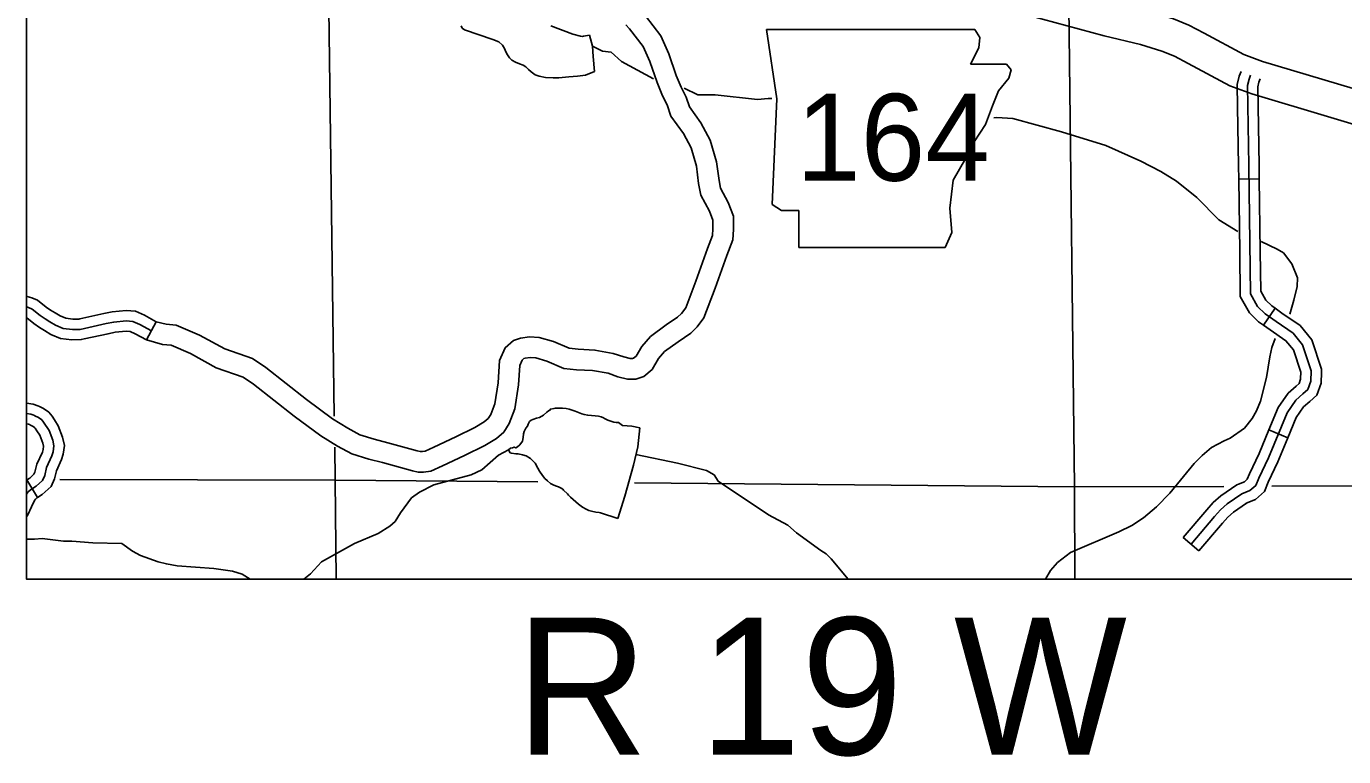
# Model space of a CAD drawing. Extents: x 1373862 to 1376999, y 1168398 to 1170455.
# Drawn here: x 1374675.3 to 1374867.5, y 1168537.1 to 1168643.6 of the extents above; entities that cross this region are included whole.
import ezdxf

# ---------------------------------------------------------------- set-up
doc = ezdxf.new("R2010")
doc.units = 0
for name, color, linetype in [('Level 10', 7, 'Continuous'), ('Level 21', 7, 'Continuous'), ('Level 31', 7, 'Continuous'), ('Level 35', 7, 'Continuous'), ('Level 45', 7, 'Continuous'), ('Level 46', 7, 'Continuous'), ('Level 5', 7, 'Continuous'), ('R_Draft', 7, 'Continuous')]:
    doc.layers.add(name, color=color, linetype=linetype)

msp = doc.modelspace()

# ---------------------------------------------------------------- linework, layer by layer
at = {"layer": 'Level 10'}
for points in [[(1374711.43, 1168696.19), (1374714.86, 1168693.93), (1374720.01, 1168690.98), (1374726.82, 1168686.81), (1374742.6, 1168676.96), (1374752.57, 1168670.98), (1374773.35, 1168661.04), (1374777.41, 1168659.31), (1374784.26, 1168656.57), (1374787.75, 1168655.34), (1374792.66, 1168654.02), (1374799.14, 1168653.04), (1374816.69, 1168651.11), (1374820.78, 1168650.5), (1374822.99, 1168649.98), (1374833.82, 1168647.07), (1374839.18, 1168645.75), (1374842.67, 1168644.69), (1374844.93, 1168643.77), (1374847.15, 1168642.61), (1374852.95, 1168639.5), (1374855.7, 1168638.48), (1374878.03, 1168631.81)], [(1374876.67, 1168627), (1374854.11, 1168633.74), (1374850.89, 1168634.93), (1374844.81, 1168638.19), (1374842.82, 1168639.24), (1374841, 1168639.98), (1374837.86, 1168640.93), (1374832.57, 1168642.23), (1374821.77, 1168645.13), (1374819.84, 1168645.58), (1374816.05, 1168646.15), (1374798.5, 1168648.08), (1374791.64, 1168649.11), (1374786.26, 1168650.56), (1374782.5, 1168651.89), (1374775.5, 1168654.69), (1374771.29, 1168656.49), (1374750.2, 1168666.57), (1374739.99, 1168672.69), (1374724.19, 1168682.55), (1374717.46, 1168686.68), (1374712.24, 1168689.67), (1374707.71, 1168692.65), (1374706.54, 1168693.56)]]:
    msp.add_lwpolyline(points, dxfattribs=at)
at = {"layer": 'Level 21'}
for p, q in [((1374783.31, 1168643.15), (1374784.83, 1168633)), ((1374814.43, 1168641.97), (1374813.73, 1168643.14)), ((1374814.27, 1168640.45), (1374814.43, 1168641.97)), ((1374813.08, 1168638.08), (1374814.27, 1168640.45)), ((1374818.33, 1168638.08), (1374813.08, 1168638.08)), ((1374819, 1168637.23), (1374818.33, 1168638.08)), ((1374818.66, 1168636.05), (1374819, 1168637.23)), ((1374817.14, 1168634.19), (1374818.66, 1168636.05)), ((1374816.3, 1168631.99), (1374817.14, 1168634.19)), ((1374784.83, 1168633), (1374784.15, 1168617.61)), ((1374815.28, 1168629.28), (1374816.3, 1168631.99)), ((1374813.59, 1168626.74), (1374815.28, 1168629.28)), ((1374812.4, 1168624.38), (1374813.59, 1168626.74)), ((1374810.54, 1168621.16), (1374812.4, 1168624.38)), ((1374810.04, 1168617.1), (1374810.54, 1168621.16)), ((1374784.15, 1168617.61), (1374785.51, 1168616.76)), ((1374785.51, 1168616.76), (1374788.04, 1168616.76)), ((1374788.04, 1168616.76), (1374788.04, 1168611.35)), ((1374810.37, 1168613.55), (1374810.04, 1168617.1)), ((1374809.36, 1168611.35), (1374810.37, 1168613.55)), ((1374788.04, 1168611.35), (1374809.36, 1168611.35))]:
    msp.add_line(p, q, dxfattribs=at)
msp.add_lwpolyline([(1374783.31, 1168643.15), (1374813.73, 1168643.14)], dxfattribs=at)
at = {"layer": 'Level 31'}
for p, q in [((1374692.86, 1168597.87), (1374694.29, 1168600.51)), ((1374683.79, 1168598), (1374683.79, 1168598))]:
    msp.add_line(p, q, dxfattribs=at)
for points in [[(1374683.14, 1168600.93), (1374682.99, 1168600.9), (1374682.13, 1168600.88), (1374681.11, 1168601.02), (1374680.29, 1168601.35), (1374679.54, 1168601.81), (1374678.87, 1168602.19), (1374678.24, 1168602.64), (1374676.98, 1168603.64), (1374676.14, 1168604.01), (1374675.47, 1168604.18), (1374675.34, 1168604.18)], [(1374693.58, 1168599.19), (1374691.89, 1168600.11), (1374690.86, 1168600.56), (1374689.9, 1168600.66), (1374688.08, 1168600.45), (1374686.96, 1168600.24), (1374683.17, 1168599.4), (1374682.05, 1168599.38), (1374680.72, 1168599.55), (1374679.61, 1168600), (1374678.77, 1168600.52), (1374678.06, 1168600.93), (1374677.34, 1168601.44), (1374676.19, 1168602.35), (1374675.65, 1168602.59), (1374675.34, 1168602.67)], [(1374675.34, 1168601.09), (1374675.41, 1168601.06), (1374676.44, 1168600.24), (1374677.26, 1168599.66), (1374678, 1168599.23), (1374678.93, 1168598.66), (1374680.34, 1168598.09), (1374681.97, 1168597.88), (1374683.34, 1168597.91), (1374683.79, 1168598)], [(1374694.29, 1168600.51), (1374692.55, 1168601.46), (1374691.24, 1168602.03), (1374689.89, 1168602.16), (1374687.85, 1168601.94), (1374686.66, 1168601.71), (1374683.14, 1168600.93)], [(1374683.79, 1168598), (1374687.26, 1168598.77), (1374688.3, 1168598.97), (1374689.91, 1168599.15), (1374690.48, 1168599.09), (1374691.23, 1168598.76), (1374692.86, 1168597.87)]]:
    msp.add_lwpolyline(points, dxfattribs=at)
at = {"layer": 'Level 35'}
for points in [[(1374758.21, 1168637.02), (1374756.92, 1168636.49), (1374755.74, 1168636.33), (1374754.5, 1168636.21), (1374753.02, 1168636.07), (1374752.18, 1168636.09), (1374751.09, 1168636.15), (1374750.17, 1168636.31), (1374749.57, 1168636.51), (1374748.99, 1168636.95), (1374748.61, 1168637.31), (1374748.23, 1168637.67), (1374747.83, 1168637.93), (1374747.29, 1168638.13), (1374746.71, 1168638.35), (1374746.17, 1168638.67), (1374745.81, 1168639.01), (1374745.51, 1168639.45), (1374745.29, 1168639.89), (1374745.07, 1168640.35), (1374744.81, 1168640.83), (1374744.29, 1168641.33), (1374743.41, 1168641.67), (1374739.27, 1168643.07), (1374738.93, 1168643.35), (1374738.77, 1168643.65)], [(1374751.84, 1168643.66), (1374755.05, 1168642.45), (1374756.19, 1168642.15), (1374756.45, 1168642.13), (1374756.63, 1168642.15), (1374757.48, 1168642.29)], [(1374757.48, 1168642.29), (1374757.93, 1168640.68), (1374758.05, 1168639.22), (1374758.21, 1168637.02)], [(1374757.93, 1168640.68), (1374759.39, 1168639.99), (1374760.64, 1168639.83), (1374762.17, 1168638.46), (1374766.83, 1168635.96)], [(1374771.31, 1168634.56), (1374773.29, 1168633.6), (1374775.83, 1168633.6), (1374782, 1168632.91), (1374783.56, 1168633.06), (1374784.09, 1168633.06)], [(1374816.47, 1168630.27), (1374816.9, 1168630.3), (1374819.23, 1168630.14), (1374826.34, 1168628.22), (1374832.82, 1168626.24), (1374837.94, 1168623.94), (1374840.84, 1168622.43), (1374843.11, 1168621.03), (1374846.1, 1168618.61), (1374849.31, 1168615.39), (1374852.08, 1168613.68)], [(1374855.47, 1168612.22), (1374857.84, 1168611.12), (1374858.74, 1168610.54), (1374859.98, 1168608.97), (1374860.76, 1168606.9), (1374860.72, 1168605.63), (1374860.27, 1168603.66), (1374859.66, 1168601.62)], [(1374857.52, 1168598.09), (1374857.04, 1168596.77), (1374856.75, 1168595.4)], [(1374856.75, 1168595.4), (1374856.24, 1168592.36), (1374855.38, 1168588.95), (1374854.8, 1168587.5), (1374854.17, 1168586.38), (1374853.04, 1168585.01), (1374850.98, 1168583.54), (1374850.07, 1168583.16), (1374848.25, 1168582.17), (1374846.88, 1168581.02), (1374845.71, 1168579.83), (1374842.14, 1168575.53), (1374840.21, 1168573.5), (1374838.33, 1168571.89), (1374836.63, 1168570.79), (1374834.7, 1168569.86), (1374827.66, 1168566.85), (1374825.79, 1168565.38), (1374824.74, 1168564.24), (1374824.04, 1168562.99)], [(1374761.64, 1168571.82), (1374759.1, 1168572.65), (1374758.9, 1168572.67), (1374758.41, 1168572.75), (1374757.79, 1168572.87), (1374757.41, 1168572.99), (1374757.01, 1168573.17), (1374756.49, 1168573.49), (1374755.91, 1168573.89), (1374754.71, 1168574.95), (1374754.45, 1168575.21), (1374754.27, 1168575.41), (1374753.71, 1168575.97), (1374753.61, 1168576.07), (1374753.37, 1168576.23), (1374752.99, 1168576.45), (1374752.67, 1168576.55), (1374752.31, 1168576.69), (1374751.79, 1168576.91), (1374751.35, 1168577.29), (1374750.97, 1168577.67), (1374750.65, 1168578.07), (1374750.19, 1168578.71), (1374749.97, 1168579.17), (1374749.55, 1168579.87), (1374749.17, 1168580.25), (1374748.89, 1168580.55), (1374748.25, 1168580.95), (1374747.73, 1168581.11), (1374747.09, 1168581.23), (1374746.73, 1168581.27), (1374746.11, 1168581.33), (1374745.93, 1168581.39), (1374745.67, 1168581.83), (1374745.99, 1168582.09), (1374746.28, 1168582.12), (1374746.48, 1168582.24), (1374746.74, 1168582.11), (1374746.97, 1168582.28), (1374747.31, 1168582.56), (1374747.74, 1168583.09), (1374747.82, 1168583.61), (1374747.85, 1168584.16), (1374747.97, 1168584.52), (1374748.19, 1168584.99), (1374748.45, 1168585.27), (1374748.57, 1168585.59), (1374748.72, 1168585.96), (1374748.98, 1168586.16), (1374749.23, 1168586.26), (1374749.77, 1168586.43), (1374750.22, 1168586.56), (1374750.77, 1168586.88), (1374751.28, 1168587.3), (1374751.5, 1168587.5), (1374751.71, 1168587.6), (1374751.8, 1168587.77), (1374752.32, 1168587.88), (1374752.52, 1168587.92), (1374752.88, 1168587.92), (1374753.3, 1168587.92), (1374753.54, 1168587.9), (1374754.07, 1168587.84), (1374754.51, 1168587.74), (1374754.95, 1168587.62), (1374755.39, 1168587.46), (1374755.89, 1168587.26), (1374756.37, 1168587.08), (1374756.73, 1168586.98), (1374757.25, 1168586.88), (1374757.77, 1168586.82), (1374758.31, 1168586.8), (1374758.81, 1168586.72), (1374759.19, 1168586.66), (1374759.53, 1168586.48), (1374759.67, 1168586.42), (1374760.17, 1168586.18), (1374760.59, 1168586.02), (1374761.05, 1168585.86), (1374761.41, 1168585.8), (1374761.73, 1168585.8), (1374762.31, 1168585.39), (1374763.68, 1168585.26), (1374764.84, 1168585.03)], [(1374764.84, 1168585.03), (1374764.53, 1168582.25), (1374763.89, 1168579.58), (1374762.64, 1168575.07), (1374761.64, 1168571.82)], [(1374726.68, 1168569.63), (1374728.37, 1168570.7), (1374729.13, 1168571.38), (1374729.93, 1168572.64), (1374731.55, 1168574.84), (1374732.68, 1168575.66), (1374734.79, 1168576.71), (1374740.23, 1168578.17), (1374741.77, 1168578.89), (1374744.23, 1168581.06), (1374745.67, 1168581.83)], [(1374764.27, 1168581.17), (1374770.32, 1168579.87), (1374774.54, 1168578.83), (1374775.67, 1168578.19), (1374776.28, 1168577.24), (1374783.6, 1168572.37), (1374786.42, 1168570.85), (1374787.7, 1168569.74), (1374791.26, 1168567.14), (1374792.03, 1168566.68), (1374792.77, 1168565.92), (1374795.25, 1168562.99)], [(1374675.34, 1168568.79), (1374676.55, 1168568.78), (1374677.65, 1168568.89), (1374680.76, 1168568.5), (1374681.96, 1168568.49), (1374685.02, 1168568.25), (1374689.25, 1168568.17)], [(1374689.25, 1168568.17), (1374690.82, 1168567.07), (1374692.01, 1168566.41), (1374694.55, 1168565.49), (1374695.78, 1168565.18), (1374697.36, 1168564.92), (1374702.69, 1168564.52), (1374705.43, 1168564.11), (1374706.84, 1168563.7), (1374708.01, 1168562.99)], [(1374715.84, 1168562.99), (1374716.79, 1168563.76), (1374718.41, 1168565.48), (1374723.2, 1168568.16), (1374726.68, 1168569.63)]]:
    msp.add_lwpolyline(points, dxfattribs=at)
at = {"layer": 'Level 45'}
for p, q in [((1374855.2, 1168621.34), (1374852.2, 1168621.3)), ((1374857.52, 1168602.48), (1374855.8, 1168600.02)), ((1374859.38, 1168583.59), (1374856.61, 1168584.74)), ((1374676.98, 1168574.88), (1374675.39, 1168577.43)), ((1374846.41, 1168567.1), (1374844.12, 1168569.04))]:
    msp.add_line(p, q, dxfattribs=at)
for points in [[(1374845.27, 1168568.07), (1374848.69, 1168572.1), (1374849.55, 1168573.08), (1374850.51, 1168573.95), (1374852.65, 1168575.4), (1374853.85, 1168575.89), (1374854.7, 1168576.65), (1374855.13, 1168577.72), (1374856.54, 1168580.67), (1374859.27, 1168587.25), (1374860.55, 1168589.09), (1374861.58, 1168589.99), (1374862.3, 1168590.64), (1374862.73, 1168591.84), (1374862.77, 1168593.37), (1374861.52, 1168597.14), (1374860.13, 1168598.84), (1374857.65, 1168600.55), (1374856.07, 1168601.66), (1374854.96, 1168602.73), (1374853.93, 1168604.57), (1374853.68, 1168623.29), (1374853.51, 1168634.95), (1374853.72, 1168635.89), (1374853.95, 1168636.47)], [(1374852.05, 1168631.86), (1374852, 1168635.1), (1374852.28, 1168636.33), (1374852.55, 1168637.02)], [(1374855.05, 1168631.9), (1374855.01, 1168634.79), (1374855.16, 1168635.44), (1374855.34, 1168635.92)], [(1374852.2, 1168621.3), (1374852.18, 1168623.27), (1374852.05, 1168631.86)], [(1374855.2, 1168621.34), (1374855.18, 1168623.31), (1374855.05, 1168631.9)], [(1374852.35, 1168610.74), (1374852.2, 1168621.3)], [(1374855.35, 1168610.78), (1374855.2, 1168621.34)], [(1374855.8, 1168600.02), (1374855.11, 1168600.5), (1374853.76, 1168601.8), (1374852.44, 1168604.17), (1374852.35, 1168610.74)], [(1374857.52, 1168602.48), (1374857.03, 1168602.82), (1374856.16, 1168603.66), (1374855.43, 1168604.97), (1374855.35, 1168610.78)], [(1374864.27, 1168593.16), (1374864.28, 1168593.6), (1374862.86, 1168597.87), (1374861.15, 1168599.96), (1374858.51, 1168601.78), (1374857.52, 1168602.48)], [(1374861.27, 1168593.15), (1374860.19, 1168596.4), (1374859.1, 1168597.73), (1374856.79, 1168599.32), (1374855.8, 1168600.02)], [(1374856.61, 1168584.74), (1374857.95, 1168587.98), (1374859.43, 1168590.1), (1374860.58, 1168591.11), (1374861.02, 1168591.5), (1374861.24, 1168592.12), (1374861.27, 1168593.25)], [(1374859.38, 1168583.59), (1374860.6, 1168586.53), (1374861.68, 1168588.08), (1374862.57, 1168588.86), (1374863.59, 1168589.78), (1374864.22, 1168591.56), (1374864.27, 1168593.16)], [(1374679.42, 1168586.22), (1374679.09, 1168586.72), (1374678.64, 1168587.31), (1374677.86, 1168587.85), (1374677.26, 1168588.14), (1374677, 1168588.27), (1374676.33, 1168588.51), (1374675.34, 1168588.64)], [(1374675.34, 1168575.34), (1374675.56, 1168575.64), (1374675.93, 1168576), (1374676.75, 1168576.51), (1374677.71, 1168577.37), (1374678.01, 1168578.08), (1374678.3, 1168579.27), (1374679.07, 1168580.96), (1374679.26, 1168581.53), (1374679.37, 1168582.4), (1374679.19, 1168583.25), (1374678.65, 1168584.63), (1374677.86, 1168585.86), (1374677.59, 1168586.21), (1374677.1, 1168586.55), (1374676.59, 1168586.8), (1374676.41, 1168586.89), (1374675.98, 1168587.04), (1374675.34, 1168587.12)], [(1374676.89, 1168584.6), (1374676.64, 1168584.99), (1374676.55, 1168585.1), (1374676.34, 1168585.25), (1374675.93, 1168585.45), (1374675.82, 1168585.51), (1374675.63, 1168585.57), (1374675.34, 1168585.61)], [(1374676.98, 1168574.88), (1374677.66, 1168575.31), (1374678.96, 1168576.47), (1374679.43, 1168577.61), (1374679.73, 1168578.77), (1374680.47, 1168580.42), (1374680.73, 1168581.2), (1374680.89, 1168582.46), (1374680.63, 1168583.69), (1374679.99, 1168585.32), (1374679.42, 1168586.22)], [(1374675.39, 1168577.43), (1374675.85, 1168577.72), (1374676.45, 1168578.26), (1374676.58, 1168578.56), (1374676.88, 1168579.76), (1374677.67, 1168581.5), (1374677.79, 1168581.86), (1374677.85, 1168582.34), (1374677.75, 1168582.82), (1374677.3, 1168583.95), (1374676.89, 1168584.6)], [(1374852.17, 1168576.82), (1374853.04, 1168577.18), (1374853.44, 1168577.53), (1374853.76, 1168578.33), (1374855.17, 1168581.28), (1374856.61, 1168584.74)], [(1374853.29, 1168574.04), (1374854.66, 1168574.59), (1374855.96, 1168575.77), (1374856.5, 1168577.12), (1374857.91, 1168580.06), (1374859.38, 1168583.59)], [(1374675.34, 1168577.4), (1374675.39, 1168577.43)], [(1374844.12, 1168569.04), (1374847.55, 1168573.08), (1374848.48, 1168574.14), (1374849.58, 1168575.13), (1374851.94, 1168576.73), (1374852.17, 1168576.82)], [(1374675.34, 1168572.05), (1374675.54, 1168572.37), (1374676.08, 1168573.52), (1374676.55, 1168574.45), (1374676.69, 1168574.65), (1374676.85, 1168574.81), (1374676.98, 1168574.88)], [(1374846.41, 1168567.1), (1374849.83, 1168571.12), (1374850.62, 1168572.03), (1374851.43, 1168572.76), (1374853.36, 1168574.07), (1374853.29, 1168574.04)]]:
    msp.add_lwpolyline(points, dxfattribs=at)
at = {"layer": 'Level 46'}
for points in [[(1374692.86, 1168597.87), (1374695.19, 1168597.2), (1374696.45, 1168597.08), (1374699.28, 1168595.87), (1374703.04, 1168593.8), (1374706.95, 1168592.45), (1374708.49, 1168591.4), (1374714.41, 1168586.76), (1374718.31, 1168583.89), (1374720.71, 1168582.38), (1374722.8, 1168581.27), (1374725.28, 1168580.48), (1374727.31, 1168579.97), (1374731.67, 1168578.76), (1374732.51, 1168578.59), (1374733.3, 1168578.59), (1374734.35, 1168578.71), (1374736.06, 1168579.5), (1374739.28, 1168581), (1374742.22, 1168582.45), (1374743.91, 1168583.48), (1374744.99, 1168584.39), (1374745.79, 1168585.66), (1374746.58, 1168587.79), (1374747.13, 1168591.29), (1374747.33, 1168594.14), (1374747.65, 1168594.9), (1374747.93, 1168595.13), (1374748.12, 1168595.2), (1374748.83, 1168595.29), (1374749.65, 1168595.23), (1374751.25, 1168594.78), (1374753.75, 1168593.71), (1374755.6, 1168593.51), (1374757.94, 1168593.38), (1374760.21, 1168592.99), (1374761.65, 1168592.5), (1374763.04, 1168592.13), (1374764.23, 1168592.13), (1374765.44, 1168592.51), (1374766.62, 1168593.56), (1374767.57, 1168595.15), (1374768.44, 1168596.15), (1374770.43, 1168597.59), (1374772.28, 1168598.86), (1374773.18, 1168599.76), (1374774.18, 1168601.07), (1374775.84, 1168605.39), (1374777.55, 1168610.19), (1374778.39, 1168612.48), (1374778.5, 1168613.98), (1374778.5, 1168615.89), (1374777.72, 1168617.91), (1374776.59, 1168619.97), (1374776.39, 1168621.11), (1374776.03, 1168623.84), (1374775.1, 1168627.01), (1374773.74, 1168629.54), (1374772.07, 1168631.87), (1374771.6, 1168633.29), (1374770.89, 1168634.71), (1374770.16, 1168636.45), (1374769.08, 1168639.59), (1374767.91, 1168642.21), (1374765.65, 1168645.11)], [(1374694.29, 1168600.51), (1374695.73, 1168600.16), (1374697.19, 1168600.02), (1374700.6, 1168598.57), (1374704.27, 1168596.55), (1374708.31, 1168595.16), (1374710.26, 1168593.82), (1374716.22, 1168589.15), (1374720, 1168586.37), (1374722.22, 1168584.98), (1374723.97, 1168584.04), (1374726.1, 1168583.37), (1374728.08, 1168582.86), (1374732.36, 1168581.68), (1374732.8, 1168581.59), (1374733.12, 1168581.59), (1374733.53, 1168581.64), (1374734.8, 1168582.22), (1374737.99, 1168583.71), (1374740.77, 1168585.08), (1374742.15, 1168585.93), (1374742.7, 1168586.39), (1374743.09, 1168587), (1374743.67, 1168588.55), (1374744.15, 1168591.62), (1374744.37, 1168594.84), (1374745.17, 1168596.73), (1374746.42, 1168597.78), (1374747.42, 1168598.14), (1374748.76, 1168598.3), (1374750.17, 1168598.2), (1374752.24, 1168597.62), (1374754.52, 1168596.64), (1374755.84, 1168596.5), (1374758.28, 1168596.37), (1374760.96, 1168595.9), (1374762.51, 1168595.37), (1374763.42, 1168595.13), (1374763.77, 1168595.13), (1374763.93, 1168595.18), (1374764.29, 1168595.5), (1374765.13, 1168596.91), (1374766.4, 1168598.38), (1374768.7, 1168600.05), (1374770.35, 1168601.18), (1374770.91, 1168601.73), (1374771.53, 1168602.55), (1374773.03, 1168606.44), (1374774.73, 1168611.21), (1374775.43, 1168613.11), (1374775.5, 1168614.08), (1374775.5, 1168615.33), (1374774.99, 1168616.65), (1374773.73, 1168618.95), (1374773.42, 1168620.65), (1374773.09, 1168623.22), (1374772.31, 1168625.86), (1374771.19, 1168627.95), (1374769.37, 1168630.49), (1374768.82, 1168632.14), (1374768.16, 1168633.46), (1374767.35, 1168635.39), (1374766.29, 1168638.49), (1374765.32, 1168640.65), (1374763.32, 1168643.22), (1374762.81, 1168643.82)]]:
    msp.add_lwpolyline(points, dxfattribs=at)
at = {"layer": 'Level 5'}
for points in [[(1374718.99, 1168683.28), (1374720.26, 1168586.75)], [(1374827.44, 1168646.52), (1374828.25, 1168576.43)], [(1374720.32, 1168582.22), (1374720.38, 1168577.42)], [(1374680.2, 1168577.48), (1374720.38, 1168577.42)], [(1374720.38, 1168577.42), (1374720.54, 1168562.99)], [(1374749.96, 1168577.15), (1374720.38, 1168577.42)], [(1374828.25, 1168576.43), (1374764.05, 1168577.02)], [(1374850.04, 1168576.5), (1374828.25, 1168576.43)], [(1374828.25, 1168576.43), (1374828.3, 1168562.99)], [(1374933.12, 1168576.79), (1374857.06, 1168576.53)]]:
    msp.add_lwpolyline(points, dxfattribs=at)
at = {"layer": 'R_Draft'}
msp.add_lwpolyline([(1374675.34, 1169579.43), (1376182.76, 1169579.43), (1376182.76, 1168562.99), (1374675.34, 1168562.99)], close=True, dxfattribs=at)

# ---------------------------------------------------------------- texts
at = {"layer": 'Level 21'}
msp.add_text('164', height=12.672, dxfattribs=at).set_placement((1374787.63, 1168621.08))
at = {"layer": 'R_Draft'}
msp.add_text('R 19 W', height=20, dxfattribs=at).set_placement((1374746.73, 1168537.36))

doc.saveas('drawing.dxf')
